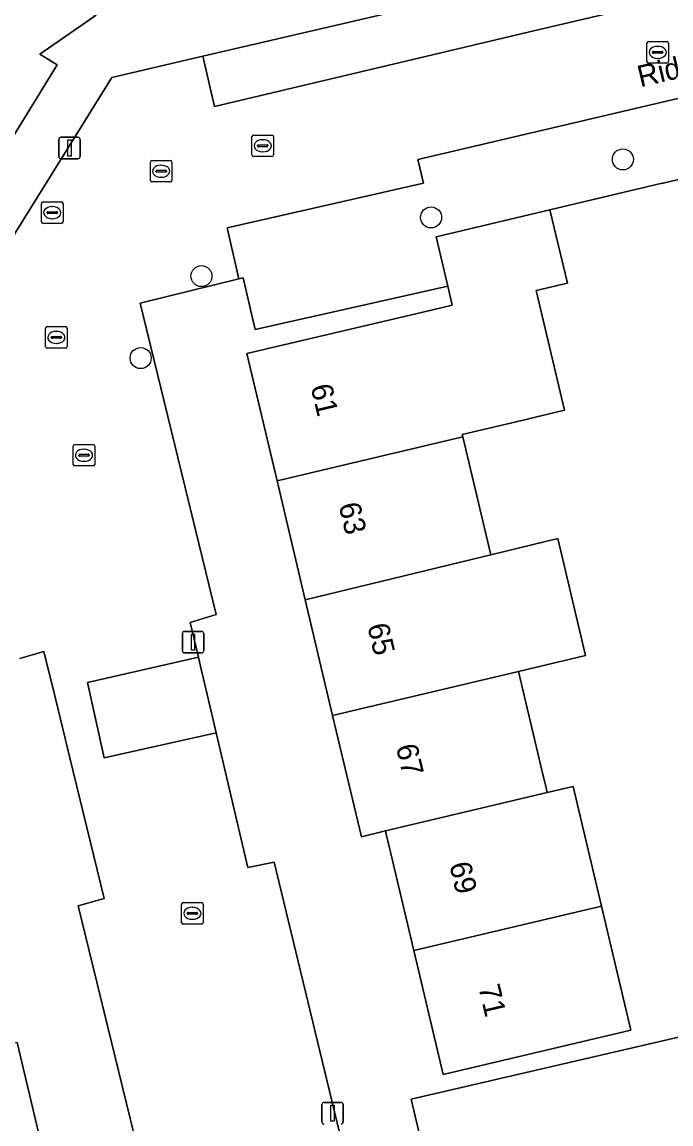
# Model space of a CAD drawing. Extents: x 158031 to 159244, y 380104 to 381214.
# Drawn here: x 158379 to 158409.1, y 381003.8 to 381055.1 of the extents above; entities that cross this region are included whole.
import ezdxf

# ---------------------------------------------------------------- set-up
doc = ezdxf.new("R2010")
doc.units = 0
for name, color, linetype in [('IMGEO_Boom', 7, 'Continuous'), ('IMGEO_Erf', 7, 'Continuous'), ('IMGEO_Kolk', 7, 'Continuous'), ('IMGEO_Lichtmast', 7, 'Continuous'), ('IMGEO_Muur', 7, 'Continuous'), ('IMGEO_Openbare_ruimte_label', 7, 'Continuous'), ('IMGEO_Pand', 7, 'Continuous'), ('IMGEO_Pand_nummerreeks', 7, 'Continuous'), ('IMGEO_Parkeervlak_open', 7, 'Continuous'), ('IMGEO_Rijbaan_lokaal_open', 7, 'Continuous'), ('IMGEO_Rioolput', 7, 'Continuous'), ('IMGEO_Voetpad_open', 7, 'Continuous')]:
    doc.layers.add(name, color=color, linetype=linetype)

msp = doc.modelspace()

# ---------------------------------------------------------------- linework, layer by layer
at = {"layer": 'IMGEO_Boom'}
for centre in [(158406.856, 381048.686), (158397.948, 381045.989), (158387.283, 381043.259), (158384.459, 381039.451)]:
    msp.add_circle(centre, 0.489, dxfattribs=at)
at = {"layer": 'IMGEO_Erf'}
for points in [[(158374.512, 381038.654), (158383.116, 381052.496), (158387.343, 381053.48), (158408.115, 381058.316), (158407.378, 381061.428), (158401.593, 381060.058), (158396.107, 381058.758), (158390.564, 381057.445), (158384.834, 381056.088), (158384.63, 381056.947), (158382.344, 381055.362), (158379.776, 381053.581), (158380.582, 381053.083), (158377.309, 381047.779)], [(158411.794, 381048.313), (158408.729, 381047.587), (158408.687, 381047.577), (158403.471, 381046.341), (158404.28, 381042.929), (158402.827, 381042.586), (158404.142, 381037.024), (158401.899, 381036.493), (158399.396, 381035.9), (158399.421, 381035.796), (158400.721, 381030.305), (158403.835, 381031.059), (158405.122, 381025.626), (158402.005, 381024.887), (158403.092, 381020.297), (158403.271, 381019.541), (158403.34, 381019.25), (158404.541, 381019.535), (158405.858, 381013.973), (158407.223, 381008.21), (158398.512, 381006.147), (158397.147, 381011.908), (158396.079, 381016.417), (158395.865, 381017.322), (158395.83, 381017.469), (158394.71, 381017.203), (158393.375, 381022.84), (158392.102, 381028.217), (158390.792, 381033.75), (158389.393, 381039.656), (158398.022, 381041.7), (158398.929, 381041.915), (158398.721, 381042.793), (158389.773, 381040.782), (158389.227, 381043.184), (158389.015, 381043.132), (158384.444, 381042.008), (158387.971, 381027.527), (158386.765, 381027.155), (158387.143, 381025.544), (158387.224, 381025.199), (158387.874, 381022.434), (158387.969, 381022.027), (158389.439, 381015.767), (158390.663, 381016.019), (158394.123, 381001.659)], [(158366.728, 380997.769), (158384.486, 381002.012), (158381.551, 381013.993), (158382.767, 381014.335), (158381.174, 381020.862), (158380.501, 381023.621), (158379.965, 381025.816), (158378.84, 381025.492)], [(158397.597, 381002.567), (158397.022, 381004.995), (158410.512, 381008.126)], [(158378.726, 381007.641), (158380.072, 381001.957), (158371.806, 381000)]]:
    msp.add_lwpolyline(points, dxfattribs=at)
at = {"layer": 'IMGEO_Kolk'}
for p, q in [((158408.048, 381054.161), (158408.9, 381054.161)), ((158407.973, 381053.235), (158407.973, 381054.087)), ((158408.232, 381053.655), (158408.232, 381053.667)), ((158408.67, 381053.618), (158408.272, 381053.618)), ((158408.275, 381053.704), (158408.673, 381053.704)), ((158408.461, 381053.941), (158408.486, 381053.941)), ((158408.716, 381053.667), (158408.716, 381053.655)), ((158408.974, 381054.087), (158408.974, 381053.235)), ((158408.9, 381053.161), (158408.048, 381053.161)), ((158408.484, 381053.381), (158408.459, 381053.381)), ((158389.629, 381048.892), (158389.629, 381049.744)), ((158389.704, 381049.818), (158390.556, 381049.818)), ((158390.117, 381049.598), (158390.142, 381049.598)), ((158390.63, 381049.744), (158390.63, 381048.892)), ((158389.888, 381049.312), (158389.888, 381049.324)), ((158390.326, 381049.275), (158389.928, 381049.275)), ((158389.931, 381049.361), (158390.329, 381049.361)), ((158390.14, 381049.038), (158390.115, 381049.038)), ((158390.372, 381049.324), (158390.372, 381049.312)), ((158390.556, 381048.818), (158389.704, 381048.818)), ((158381.328, 381034.509), (158381.328, 381035.361)), ((158381.403, 381035.435), (158382.255, 381035.435)), ((158381.816, 381035.215), (158381.841, 381035.215)), ((158382.329, 381035.361), (158382.329, 381034.509)), ((158381.587, 381034.929), (158381.587, 381034.941)), ((158382.025, 381034.892), (158381.627, 381034.892)), ((158381.63, 381034.978), (158382.028, 381034.978)), ((158381.839, 381034.655), (158381.814, 381034.655)), ((158382.071, 381034.941), (158382.071, 381034.929)), ((158382.255, 381034.435), (158381.403, 381034.435)), ((158386.438, 381014.141), (158387.29, 381014.141)), ((158386.363, 381013.215), (158386.363, 381014.067)), ((158386.622, 381013.635), (158386.622, 381013.647)), ((158386.665, 381013.684), (158387.063, 381013.684)), ((158386.851, 381013.921), (158386.876, 381013.921)), ((158387.106, 381013.647), (158387.106, 381013.635)), ((158387.364, 381014.067), (158387.364, 381013.215)), ((158387.29, 381013.141), (158386.438, 381013.141)), ((158387.06, 381013.598), (158386.662, 381013.598)), ((158386.874, 381013.361), (158386.849, 381013.361))]:
    msp.add_line(p, q, dxfattribs=at)
for points in [[(158408.048, 381054.161), (158408.9, 381054.161)], [(158407.973, 381053.235), (158407.973, 381054.087)], [(158408.974, 381054.087), (158408.974, 381053.235)], [(158408.9, 381053.161), (158408.048, 381053.161)], [(158389.629, 381048.892), (158389.629, 381049.744)], [(158389.704, 381049.818), (158390.556, 381049.818)], [(158390.63, 381049.744), (158390.63, 381048.892)], [(158390.556, 381048.818), (158389.704, 381048.818)], [(158381.328, 381034.509), (158381.328, 381035.361)], [(158381.403, 381035.435), (158382.255, 381035.435)], [(158382.329, 381035.361), (158382.329, 381034.509)], [(158382.255, 381034.435), (158381.403, 381034.435)], [(158386.438, 381014.141), (158387.29, 381014.141)], [(158386.363, 381013.215), (158386.363, 381014.067)], [(158387.364, 381014.067), (158387.364, 381013.215)], [(158387.29, 381013.141), (158386.438, 381013.141)]]:
    msp.add_lwpolyline(points, dxfattribs=at)
for centre, radius, start, end in [((158408.05, 381054.085), 0.0765, 91.552, 178.448), ((158408.05, 381054.085), 0.0765, 91.552, 178.448), ((158408.898, 381054.085), 0.0765, 1.552, 88.448), ((158408.898, 381054.085), 0.0765, 1.552, 88.448), ((158408.272, 381053.664), 0.0403, 85.8775, 175.7526), ((158408.269, 381053.654), 0.0366, 178.938, 274.7102), ((158408.673, 381053.661), 0.043, 264.8664, 352.4533), ((158408.677, 381053.666), 0.0386, 1.7309, 96.639), ((158408.05, 381053.237), 0.0765, 181.552, 268.448), ((158408.05, 381053.237), 0.0765, 181.552, 268.448), ((158408.898, 381053.237), 0.0765, 271.552, 358.448), ((158408.898, 381053.237), 0.0765, 271.552, 358.448), ((158389.706, 381049.742), 0.0765, 91.552, 178.448), ((158389.706, 381049.742), 0.0765, 91.552, 178.448), ((158390.554, 381049.742), 0.0765, 1.552, 88.448), ((158390.554, 381049.742), 0.0765, 1.552, 88.448), ((158389.928, 381049.321), 0.0403, 85.8775, 175.7526), ((158389.925, 381049.311), 0.0366, 178.938, 274.7102), ((158390.329, 381049.318), 0.043, 264.8664, 352.4533), ((158390.333, 381049.323), 0.0386, 1.7309, 96.639), ((158389.706, 381048.894), 0.0765, 181.552, 268.448), ((158389.706, 381048.894), 0.0765, 181.552, 268.448), ((158390.554, 381048.894), 0.0765, 271.552, 358.448), ((158390.554, 381048.894), 0.0765, 271.552, 358.448), ((158381.405, 381035.359), 0.0765, 91.552, 178.448), ((158381.405, 381035.359), 0.0765, 91.552, 178.448), ((158382.253, 381035.359), 0.0765, 1.552, 88.448), ((158382.253, 381035.359), 0.0765, 1.552, 88.448), ((158381.627, 381034.938), 0.0403, 85.8775, 175.7526), ((158381.624, 381034.928), 0.0366, 178.938, 274.7102), ((158382.028, 381034.935), 0.043, 264.8664, 352.4533), ((158382.032, 381034.94), 0.0386, 1.7309, 96.639), ((158381.405, 381034.511), 0.0765, 181.552, 268.448), ((158381.405, 381034.511), 0.0765, 181.552, 268.448), ((158382.253, 381034.511), 0.0765, 271.552, 358.448), ((158382.253, 381034.511), 0.0765, 271.552, 358.448), ((158386.44, 381014.065), 0.0765, 91.552, 178.448), ((158386.44, 381014.065), 0.0765, 91.552, 178.448), ((158387.288, 381014.065), 0.0765, 1.552, 88.448), ((158387.288, 381014.065), 0.0765, 1.552, 88.448), ((158386.662, 381013.644), 0.0403, 85.8775, 175.7526), ((158386.659, 381013.634), 0.0366, 178.938, 274.7102), ((158387.063, 381013.641), 0.043, 264.8664, 352.4533), ((158387.067, 381013.646), 0.0386, 1.7309, 96.639), ((158386.44, 381013.217), 0.0765, 181.552, 268.448), ((158386.44, 381013.217), 0.0765, 181.552, 268.448), ((158387.288, 381013.217), 0.0765, 271.552, 358.448), ((158387.288, 381013.217), 0.0765, 271.552, 358.448)]:
    msp.add_arc(centre, radius, start, end, dxfattribs=at)
for centre, major_axis, ratio, start_param, end_param in [((158408.46, 381053.661), (-0.387, 0.002), 0.722429, 4.712389, 7.853982), ((158408.485, 381053.661), (-0.39, 0.002), 0.717154, 1.570796, 4.712389), ((158390.116, 381049.318), (-0.387, 0.002), 0.722429, 4.712389, 7.853982), ((158390.141, 381049.318), (-0.39, 0.002), 0.717154, 1.570796, 4.712389), ((158381.815, 381034.935), (-0.387, 0.002), 0.722429, 4.712389, 7.853982), ((158381.84, 381034.935), (-0.39, 0.002), 0.717154, 1.570796, 4.712389), ((158386.85, 381013.641), (-0.387, 0.002), 0.722429, 4.712389, 7.853982), ((158386.875, 381013.641), (-0.39, 0.002), 0.717154, 1.570796, 4.712389)]:
    msp.add_ellipse(centre, major_axis=major_axis, ratio=ratio, start_param=start_param, end_param=end_param, dxfattribs=at)
at = {"layer": 'IMGEO_Lichtmast'}
for p, q in [((158380.656, 381048.818), (158380.656, 381049.618)), ((158380.656, 381049.618), (158380.656, 381048.818)), ((158380.756, 381049.718), (158381.546, 381049.718)), ((158381.546, 381049.718), (158380.756, 381049.718)), ((158381.646, 381049.618), (158381.646, 381048.818)), ((158381.646, 381048.818), (158381.646, 381049.618)), ((158381.546, 381048.718), (158380.756, 381048.718)), ((158380.756, 381048.718), (158381.546, 381048.718)), ((158386.396, 381025.846), (158386.396, 381026.646)), ((158386.396, 381026.646), (158386.396, 381025.846)), ((158386.496, 381026.746), (158387.286, 381026.746)), ((158387.286, 381026.746), (158386.496, 381026.746)), ((158387.386, 381026.646), (158387.386, 381025.846)), ((158387.386, 381025.846), (158387.386, 381026.646)), ((158387.286, 381025.746), (158386.496, 381025.746)), ((158386.496, 381025.746), (158387.286, 381025.746)), ((158392.878, 381003.949), (158392.878, 381004.749)), ((158392.878, 381004.749), (158392.878, 381003.949)), ((158392.978, 381004.849), (158393.768, 381004.849)), ((158393.768, 381004.849), (158392.978, 381004.849)), ((158393.868, 381004.749), (158393.868, 381003.949)), ((158393.868, 381003.949), (158393.868, 381004.749))]:
    msp.add_line(p, q, dxfattribs=at)
for points in [[(158381.076, 381049.593), (158381.226, 381049.593), (158381.226, 381048.843), (158381.076, 381048.843), (158381.076, 381049.593)], [(158386.816, 381026.621), (158386.966, 381026.621), (158386.966, 381025.871), (158386.816, 381025.871), (158386.816, 381026.621)], [(158393.298, 381004.724), (158393.448, 381004.724), (158393.448, 381003.974), (158393.298, 381003.974), (158393.298, 381004.724)]]:
    msp.add_lwpolyline(points, dxfattribs=at)
for centre, start, end in [((158380.756, 381049.618), 90, 180), ((158380.756, 381049.618), 90, 180), ((158381.546, 381049.618), 0, 90), ((158381.546, 381049.618), 360, 90), ((158380.756, 381048.818), 180, 270), ((158380.756, 381048.818), 180, 270), ((158381.546, 381048.818), 270, 0), ((158381.546, 381048.818), 270, 0), ((158386.496, 381026.646), 90, 180), ((158386.496, 381026.646), 90, 180), ((158387.286, 381026.646), 0, 90), ((158387.286, 381026.646), 360, 90), ((158386.496, 381025.846), 180, 270), ((158386.496, 381025.846), 180, 270), ((158387.286, 381025.846), 270, 0), ((158387.286, 381025.846), 270, 0), ((158392.978, 381004.749), 90, 180), ((158392.978, 381004.749), 90, 180), ((158393.768, 381004.749), 0, 90), ((158393.768, 381004.749), 360, 90), ((158392.978, 381003.949), 180, 270), ((158392.978, 381003.949), 180, 270), ((158393.768, 381003.949), 270, 0), ((158393.768, 381003.949), 270, 0)]:
    msp.add_arc(centre, 0.1, start, end, dxfattribs=at)
at = {"layer": 'IMGEO_Muur'}
msp.add_lwpolyline([(158403.471, 381046.341), (158408.687, 381047.577)], dxfattribs=at)
at = {"layer": 'IMGEO_Pand'}
for points in [[(158377.361, 381061.894), (158376.033, 381059.743), (158372.572, 381061.88), (158367.574, 381053.784), (158369.66, 381052.497), (158377.309, 381047.779), (158380.582, 381053.083), (158379.776, 381053.581), (158382.344, 381055.362)], [(158399.421, 381035.796), (158399.396, 381035.9), (158401.899, 381036.493), (158404.142, 381037.024), (158402.827, 381042.586), (158404.28, 381042.929), (158403.471, 381046.341), (158398.178, 381045.087), (158398.721, 381042.793), (158398.929, 381041.915), (158398.022, 381041.7), (158389.393, 381039.656), (158390.792, 381033.75)], [(158399.421, 381035.796), (158390.792, 381033.75), (158392.102, 381028.217), (158399.248, 381029.948), (158400.721, 381030.305)], [(158400.721, 381030.305), (158399.248, 381029.948), (158392.102, 381028.217), (158393.375, 381022.84), (158402.005, 381024.887), (158405.122, 381025.626), (158403.835, 381031.059)], [(158402.005, 381024.887), (158393.375, 381022.84), (158394.71, 381017.203), (158395.83, 381017.469), (158403.34, 381019.25), (158403.271, 381019.541), (158403.092, 381020.297)], [(158403.34, 381019.25), (158395.83, 381017.469), (158395.865, 381017.322), (158396.079, 381016.417), (158397.147, 381011.908), (158405.858, 381013.973), (158404.541, 381019.535)], [(158397.147, 381011.908), (158398.512, 381006.147), (158407.223, 381008.21), (158405.858, 381013.973)], [(158378.726, 381007.641), (158370.024, 381005.581), (158367.083, 381004.855), (158365.159, 381004.395), (158366.2, 381000), (158366.684, 380997.955), (158371.841, 380999.176), (158371.655, 380999.964), (158371.806, 381000), (158380.072, 381001.957)]]:
    msp.add_lwpolyline(points, close=True, dxfattribs=at)
at = {"layer": 'IMGEO_Parkeervlak_open'}
for points in [[(158409.864, 381058.723), (158408.115, 381058.316), (158387.343, 381053.48), (158387.886, 381051.146), (158402.78, 381054.674), (158410.396, 381056.477)], [(158435.315, 381053.994), (158434.514, 381057.407), (158421.489, 381054.349), (158397.338, 381048.68), (158397.589, 381047.573), (158388.476, 381045.507), (158389.015, 381043.132), (158389.227, 381043.184), (158389.773, 381040.782), (158398.721, 381042.793), (158398.178, 381045.087), (158403.471, 381046.341), (158408.687, 381047.577), (158408.729, 381047.587), (158411.794, 381048.313), (158413.278, 381048.683)], [(158422.176, 381008.254), (158411.154, 381005.587), (158410.512, 381008.126), (158397.022, 381004.995), (158397.597, 381002.567), (158397.887, 381001.343), (158398.254, 380999.793), (158403.559, 381001.112), (158413.473, 381003.577), (158422.764, 381005.887)]]:
    msp.add_lwpolyline(points, close=True, dxfattribs=at)
at = {"layer": 'IMGEO_Rijbaan_lokaal_open'}
msp.add_lwpolyline([(158387.969, 381022.027), (158387.874, 381022.434), (158387.224, 381025.199), (158387.143, 381025.544), (158381.99, 381024.372), (158382.761, 381020.873)], close=True, dxfattribs=at)
at = {"layer": 'IMGEO_Rioolput'}
for p, q in [((158384.911, 381047.71), (158384.911, 381048.562)), ((158384.986, 381048.636), (158385.838, 381048.636)), ((158385.912, 381048.562), (158385.912, 381047.71)), ((158385.17, 381048.13), (158385.17, 381048.142)), ((158385.608, 381048.093), (158385.21, 381048.093)), ((158385.213, 381048.179), (158385.611, 381048.179)), ((158385.399, 381048.416), (158385.424, 381048.416)), ((158385.654, 381048.142), (158385.654, 381048.13)), ((158385.838, 381047.636), (158384.986, 381047.636)), ((158385.422, 381047.856), (158385.397, 381047.856)), ((158379.853, 381045.784), (158379.853, 381046.636)), ((158379.928, 381046.71), (158380.78, 381046.71)), ((158380.341, 381046.49), (158380.366, 381046.49)), ((158380.854, 381046.636), (158380.854, 381045.784)), ((158380.112, 381046.204), (158380.112, 381046.216)), ((158380.55, 381046.167), (158380.152, 381046.167)), ((158380.155, 381046.253), (158380.553, 381046.253)), ((158380.364, 381045.93), (158380.339, 381045.93)), ((158380.596, 381046.216), (158380.596, 381046.204)), ((158380.78, 381045.71), (158379.928, 381045.71)), ((158380.043, 381039.986), (158380.043, 381040.838)), ((158380.118, 381040.912), (158380.97, 381040.912)), ((158381.044, 381040.838), (158381.044, 381039.986)), ((158380.302, 381040.406), (158380.302, 381040.418)), ((158380.74, 381040.369), (158380.342, 381040.369)), ((158380.345, 381040.455), (158380.743, 381040.455)), ((158380.531, 381040.692), (158380.556, 381040.692)), ((158380.786, 381040.418), (158380.786, 381040.406)), ((158380.97, 381039.912), (158380.118, 381039.912)), ((158380.554, 381040.132), (158380.529, 381040.132))]:
    msp.add_line(p, q, dxfattribs=at)
for points in [[(158384.911, 381047.71), (158384.911, 381048.562)], [(158384.986, 381048.636), (158385.838, 381048.636)], [(158385.912, 381048.562), (158385.912, 381047.71)], [(158385.838, 381047.636), (158384.986, 381047.636)], [(158379.853, 381045.784), (158379.853, 381046.636)], [(158379.928, 381046.71), (158380.78, 381046.71)], [(158380.854, 381046.636), (158380.854, 381045.784)], [(158380.78, 381045.71), (158379.928, 381045.71)], [(158380.043, 381039.986), (158380.043, 381040.838)], [(158380.118, 381040.912), (158380.97, 381040.912)], [(158381.044, 381040.838), (158381.044, 381039.986)], [(158380.97, 381039.912), (158380.118, 381039.912)]]:
    msp.add_lwpolyline(points, dxfattribs=at)
for centre, radius, start, end in [((158384.988, 381048.56), 0.0765, 91.552, 178.448), ((158384.988, 381048.56), 0.0765, 91.552, 178.448), ((158385.836, 381048.56), 0.0765, 1.552, 88.448), ((158385.836, 381048.56), 0.0765, 1.552, 88.448), ((158385.21, 381048.139), 0.0403, 85.8775, 175.7526), ((158385.207, 381048.129), 0.0366, 178.938, 274.7102), ((158385.611, 381048.136), 0.043, 264.8664, 352.4533), ((158385.615, 381048.141), 0.0386, 1.7309, 96.639), ((158384.988, 381047.712), 0.0765, 181.552, 268.448), ((158384.988, 381047.712), 0.0765, 181.552, 268.448), ((158385.836, 381047.712), 0.0765, 271.552, 358.448), ((158385.836, 381047.712), 0.0765, 271.552, 358.448), ((158379.93, 381046.634), 0.0765, 91.552, 178.448), ((158379.93, 381046.634), 0.0765, 91.552, 178.448), ((158380.778, 381046.634), 0.0765, 1.552, 88.448), ((158380.778, 381046.634), 0.0765, 1.552, 88.448), ((158380.152, 381046.213), 0.0403, 85.8775, 175.7526), ((158380.149, 381046.203), 0.0366, 178.938, 274.7102), ((158380.553, 381046.21), 0.043, 264.8664, 352.4533), ((158380.557, 381046.215), 0.0386, 1.7309, 96.639), ((158379.93, 381045.786), 0.0765, 181.552, 268.448), ((158379.93, 381045.786), 0.0765, 181.552, 268.448), ((158380.778, 381045.786), 0.0765, 271.552, 358.448), ((158380.778, 381045.786), 0.0765, 271.552, 358.448), ((158380.12, 381040.836), 0.0765, 91.552, 178.448), ((158380.12, 381040.836), 0.0765, 91.552, 178.448), ((158380.968, 381040.836), 0.0765, 1.552, 88.448), ((158380.968, 381040.836), 0.0765, 1.552, 88.448), ((158380.342, 381040.415), 0.0403, 85.8775, 175.7526), ((158380.339, 381040.405), 0.0366, 178.938, 274.7102), ((158380.743, 381040.412), 0.043, 264.8664, 352.4533), ((158380.747, 381040.417), 0.0386, 1.7309, 96.639), ((158380.12, 381039.988), 0.0765, 181.552, 268.448), ((158380.12, 381039.988), 0.0765, 181.552, 268.448), ((158380.968, 381039.988), 0.0765, 271.552, 358.448), ((158380.968, 381039.988), 0.0765, 271.552, 358.448)]:
    msp.add_arc(centre, radius, start, end, dxfattribs=at)
for centre, major_axis, ratio, start_param, end_param in [((158385.398, 381048.136), (-0.387, 0.002), 0.722429, 4.712389, 7.853982), ((158385.423, 381048.136), (-0.39, 0.002), 0.717154, 1.570796, 4.712389), ((158380.34, 381046.21), (-0.387, 0.002), 0.722429, 4.712389, 7.853982), ((158380.365, 381046.21), (-0.39, 0.002), 0.717154, 1.570796, 4.712389), ((158380.53, 381040.412), (-0.387, 0.002), 0.722429, 4.712389, 7.853982), ((158380.555, 381040.412), (-0.39, 0.002), 0.717154, 1.570796, 4.712389)]:
    msp.add_ellipse(centre, major_axis=major_axis, ratio=ratio, start_param=start_param, end_param=end_param, dxfattribs=at)
at = {"layer": 'IMGEO_Voetpad_open'}
for points in [[(158456.233, 381114.875), (158437.546, 381110.54), (158437.722, 381109.577), (158434.68, 381108.792), (158433.978, 381106.643), (158435.275, 381092.725), (158433.608, 381092.249), (158434.781, 381086.992), (158433.567, 381086.7), (158436.161, 381075.363), (158434.986, 381075.07), (158435.62, 381065.721), (158433.532, 381065.232), (158434.119, 381062.705), (158422.391, 381059.979), (158422.017, 381061.593), (158412.941, 381059.452), (158409.864, 381058.723), (158410.396, 381056.477), (158402.78, 381054.674), (158387.886, 381051.146), (158387.343, 381053.48), (158383.116, 381052.496), (158374.512, 381038.654)], [(158394.123, 381001.659), (158390.663, 381016.019), (158389.439, 381015.767), (158387.969, 381022.027), (158382.761, 381020.873), (158381.99, 381024.372), (158387.143, 381025.544), (158386.765, 381027.155), (158387.971, 381027.527), (158384.444, 381042.008), (158389.015, 381043.132), (158388.476, 381045.507), (158397.589, 381047.573), (158397.338, 381048.68), (158421.489, 381054.349)], [(158378.84, 381025.492), (158379.965, 381025.816), (158380.501, 381023.621), (158381.174, 381020.862), (158382.767, 381014.335), (158381.551, 381013.993), (158384.486, 381002.012)]]:
    msp.add_lwpolyline(points, dxfattribs=at)

# ---------------------------------------------------------------- texts
at = {"layer": 'IMGEO_Openbare_ruimte_label'}
msp.add_text('Ridderzaal', height=1, rotation=13.3553, dxfattribs=at).set_placement((158407.665, 381052.032))
at = {"layer": 'IMGEO_Pand_nummerreeks'}
for s, rotation, p in [('61', 283.3236, (158392.346, 381038.125)), ('63', 283.3211, (158393.649, 381032.621)), ('65', 283.3211, (158394.978, 381027.008)), ('67', 283.3211, (158396.308, 381021.395)), ('69', 283.3268, (158398.789, 381015.914)), ('71', 283.3259, (158400.138, 381010.215))]:
    msp.add_text(s, height=1, rotation=rotation, dxfattribs=at).set_placement(p)

doc.saveas('drawing.dxf')
